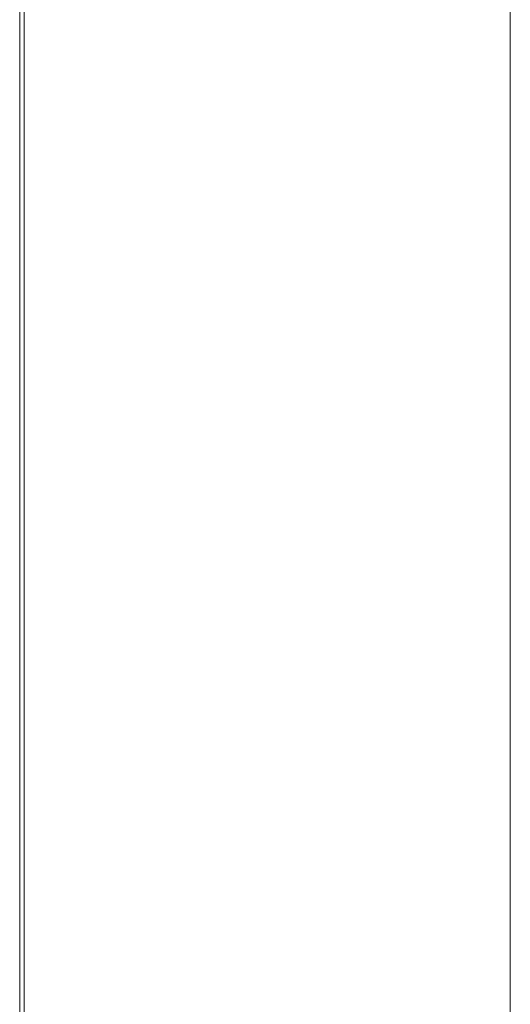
# Model space of a CAD drawing. Header units: millimetres. Extents: x 2 to 902, y -447 to 199.
# Tile 694 of 1056: x 23.287 to 23.842, y 169.51 to 170.624. Entities that reach past the tile are written whole.
import ezdxf

# ---------------------------------------------------------------- set-up
doc = ezdxf.new("R2010")
doc.units = ezdxf.units.MM
doc.header["$MEASUREMENT"] = 0
for name, color, linetype, lineweight in [('IFC-Escada-Contorno', 32, 'Continuous', 5), ('IFC-Laje-Contorno', 134, 'Continuous', 5), ('IFC-Lance de escada-Contorno', 32, 'Continuous', 5)]:
    doc.layers.add(name, color=color, linetype=linetype, lineweight=lineweight)

msp = doc.modelspace()

# ---------------------------------------------------------------- linework, layer by layer
at = {"layer": 'IFC-Escada-Contorno', "color": 7, "lineweight": 5}
for p, q in [((23.2922, 168.6895), (23.2922, 171.6133)), ((23.8422, 168.6895), (23.8422, 171.6133))]:
    msp.add_line(p, q, dxfattribs=at)
at = {"layer": 'IFC-Laje-Contorno', "color": 7, "lineweight": 5}
msp.add_line((23.2871, 168.6895), (23.2871, 171.6133), dxfattribs=at)
msp.add_line((23.2871, 168.6895), (23.2871, 171.6133), dxfattribs=at)
at = {"layer": 'IFC-Lance de escada-Contorno', "color": 7, "lineweight": 5}
for p, q in [((23.2922, 168.6895), (23.2922, 171.6133)), ((23.8422, 168.6895), (23.8422, 171.6133))]:
    msp.add_line(p, q, dxfattribs=at)

doc.saveas('drawing.dxf')
